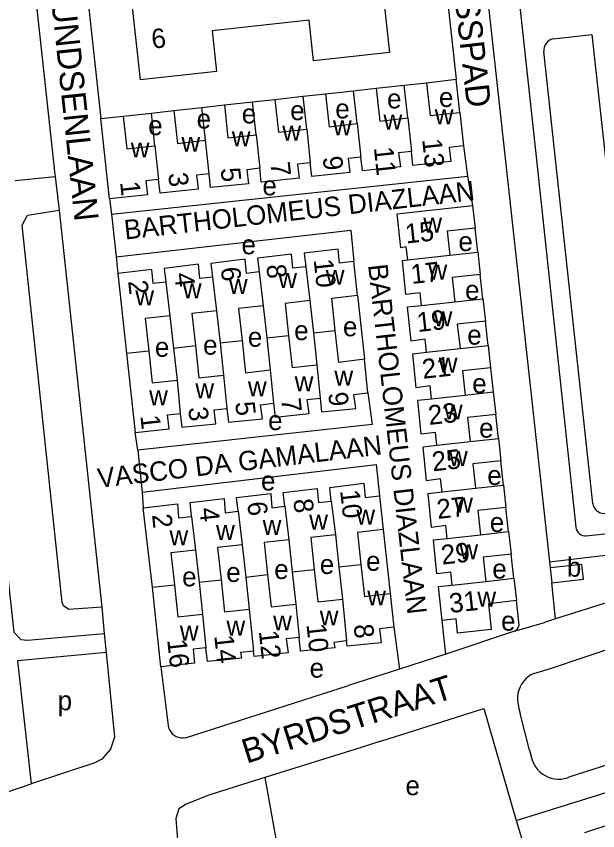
# Model space of a CAD drawing. Extents: x 159294 to 161936, y 384538 to 386517.
# Drawn here: x 161322.2 to 161441.8, y 385031.2 to 385198.8 of the extents above; entities that cross this region are included whole.
import ezdxf

# ---------------------------------------------------------------- set-up
doc = ezdxf.new("R2010")
doc.units = 0
for name, color, linetype in [('BLT_Basislijn', 7, 'Continuous'), ('BLT_Bebouwing', 7, 'Continuous'), ('BLT_Centroide', 7, 'Continuous'), ('BLT_Huisnummer', 7, 'Continuous'), ('BLT_Huisnummer_ tussenligend', 7, 'Continuous'), ('BLT_Onderverdeling_panden', 7, 'Continuous'), ('BLT_Straatnaam', 7, 'Continuous'), ('BLT_Straatnaam_verkleind', 7, 'Continuous')]:
    doc.layers.add(name, color=color, linetype=linetype)

msp = doc.modelspace()

# ---------------------------------------------------------------- linework, layer by layer
at = {"layer": 'BLT_Basislijn'}
for p, q in [((161400.15, 385300.22), (161412.68, 385185.85)), ((161409.89, 385286.53), (161431.91, 385086.54)), ((161425.45, 385203.84), (161429.29, 385168.62)), ((161432.61, 385194.14), (161440.61, 385195.07)), ((161440.61, 385195.07), (161451.23, 385097.47)), ((161440.81, 385098.54), (161430.72, 385191.57)), ((161406.59, 385185.13), (161412.68, 385185.85)), ((161413.43, 385179.03), (161412.68, 385185.85)), ((161385.8, 385182.84), (161391.59, 385183.48)), ((161396.21, 385183.99), (161401.98, 385184.62)), ((161375.38, 385181.69), (161381.19, 385182.33)), ((161354.57, 385179.4), (161360.37, 385180.04)), ((161364.99, 385180.55), (161370.77, 385181.19)), ((161344.17, 385178.25), (161349.97, 385178.89)), ((161414.19, 385172.13), (161415.04, 385165.9)), ((161429.29, 385168.62), (161437.33, 385093.63)), ((161321.92, 385164.98), (161330.18, 385165.8)), ((161330.18, 385165.8), (161330.98, 385158.89)), ((161341.8, 385158.08), (161415.04, 385165.9)), ((161415.04, 385165.9), (161416.07, 385159.85)), ((161341.37, 385161.26), (161341.8, 385158.08)), ((161330.98, 385158.89), (161339.76, 385077.19)), ((161341.8, 385158.08), (161342.76, 385149.32)), ((161417.12, 385150.25), (161416.57, 385155.22)), ((161342.76, 385149.32), (161391.02, 385154.77)), ((161391.02, 385154.77), (161391.61, 385148.33)), ((161342.76, 385149.32), (161343.04, 385145.85)), ((161418.18, 385140.67), (161417.63, 385145.64)), ((161392.35, 385141.41), (161393.79, 385128.22)), ((161419.24, 385131.07), (161418.69, 385136.05)), ((161419.74, 385126.46), (161420.29, 385121.48)), ((161394.54, 385121.31), (161395.4, 385114.81)), ((161421.36, 385111.9), (161420.81, 385116.87)), ((161395.4, 385114.81), (161347.17, 385109.49)), ((161347.17, 385109.49), (161346.62, 385113.16)), ((161347.17, 385109.49), (161348.09, 385100.85)), ((161348.09, 385100.85), (161396.2, 385106.55)), ((161396.2, 385106.55), (161396.89, 385100.1)), ((161422.42, 385102.31), (161421.87, 385107.3)), ((161348.09, 385100.85), (161348.32, 385097.63)), ((161423.48, 385092.73), (161422.93, 385097.7)), ((161397.64, 385093.18), (161399.09, 385079.98)), ((161431.91, 385086.54), (161493.25, 385093.72)), ((161439.45, 385091.86), (161451.81, 385093.29)), ((161424.55, 385083.14), (161424, 385088.11)), ((161431.91, 385086.54), (161432.05, 385085.28)), ((161469.66, 385086.43), (161433.11, 385074.75)), ((161433.11, 385074.75), (161432.38, 385082.18)), ((161339.76, 385077.19), (161340.24, 385071.76)), ((161410.54, 385067.49), (161409.78, 385074.41)), ((161433.11, 385074.75), (161430.85, 385074.02)), ((161399.84, 385073.08), (161401, 385064.42)), ((161424.66, 385072.24), (161430.85, 385074.02)), ((161340.24, 385071.76), (161340.64, 385067.82)), ((161424.66, 385072.24), (161410.54, 385067.49)), ((161432.06, 385064.55), (161455.02, 385072.27)), ((161410.54, 385067.49), (161401, 385064.42)), ((161351.92, 385064.93), (161353.4, 385052.85)), ((161401, 385064.42), (161390.52, 385061.06)), ((161428.67, 385063.54), (161432.06, 385064.55)), ((161357.21, 385050.37), (161390.52, 385061.06)), ((161397.16, 385049.6), (161418.34, 385056.34)), ((161418.34, 385056.34), (161425.04, 385033.29)), ((161425.53, 385056.63), (161425.82, 385055.26)), ((161427.77, 385047.73), (161425.82, 385055.26)), ((161478.21, 385055.88), (161435.84, 385042.17)), ((161397.16, 385049.6), (161392.95, 385048.25)), ((161392.95, 385048.25), (161373.29, 385042.1)), ((161427.77, 385047.73), (161428.17, 385046.19)), ((161373.29, 385042.1), (161369.84, 385041.02)), ((161373.29, 385042.1), (161381.26, 384998.48)), ((161425.04, 385033.29), (161427.02, 385026.83))]:
    msp.add_line(p, q, dxfattribs=at)
for points in [[(161395.38, 385303.56), (161394.25, 385301.83), (161392.06, 385299.32), (161333.06, 385276.78), (161330.78, 385275.52), (161329.4, 385273.98), (161329.29, 385272.23), (161339.55, 385177.76)], [(161321.27, 385247.77), (161330.13, 385166.21), (161330.18, 385165.8)], [(161432.61, 385194.14), (161432.19, 385194), (161431.8, 385193.8), (161431.46, 385193.53), (161431.17, 385193.2), (161430.94, 385192.82), (161430.79, 385192.41), (161430.71, 385191.98), (161430.72, 385191.57)], [(161339.76, 385077.19), (161332.96, 385076.69), (161331.92, 385077.46), (161331.64, 385078.14), (161323.37, 385155.84), (161324.52, 385157.89), (161330.98, 385158.89)], [(161305.91, 385155.15), (161317.26, 385156.73), (161317.57, 385156.1), (161317.7, 385153.34), (161317.06, 385152.33), (161314.62, 385151.07), (161313.47, 385150.04), (161313.28, 385148.32), (161321.71, 385072.01), (161323.11, 385070.55), (161324.47, 385070.36), (161340.24, 385071.76)], [(161440.81, 385098.54), (161440.89, 385098.12), (161441.05, 385097.72), (161441.29, 385097.36), (161441.58, 385097.05), (161441.93, 385096.8), (161442.32, 385096.62), (161442.73, 385096.52), (161443.16, 385096.49), (161443.45, 385096.52)], [(161437.33, 385093.63), (161437.4, 385093.24), (161437.55, 385092.88), (161437.77, 385092.55), (161438.05, 385092.28), (161438.38, 385092.06), (161438.74, 385091.92), (161439.13, 385091.85), (161439.45, 385091.86)], [(161424.66, 385072.24), (161425.32, 385072.71), (161425.63, 385073.46), (161425.07, 385078.53)], [(161340.64, 385067.82), (161322.45, 385066.11), (161325.26, 385040.82)], [(161340.64, 385067.82), (161342.37, 385050.39), (161341.55, 385047.92), (161339.8, 385045.88), (161338.37, 385045.11), (161325.26, 385040.82)], [(161428.67, 385063.54), (161428.07, 385063.23), (161427.51, 385062.85), (161427, 385062.4), (161426.54, 385061.9), (161426.15, 385061.34), (161425.83, 385060.75), (161425.57, 385060.12), (161425.4, 385059.46), (161425.3, 385058.79), (161425.28, 385058.11), (161425.34, 385057.44), (161425.48, 385056.78), (161425.53, 385056.63)], [(161353.4, 385052.85), (161353.51, 385052.37), (161353.7, 385051.91), (161353.96, 385051.49), (161354.28, 385051.12), (161354.66, 385050.81), (161355.09, 385050.56), (161355.55, 385050.39), (161356.03, 385050.29), (161356.52, 385050.27), (161357.01, 385050.33), (161357.21, 385050.37)], [(161425.04, 385033.29), (161484.25, 385051.71), (161486.8, 385052.46), (161489.76, 385052.42), (161490.77, 385051.94), (161492.15, 385050.44), (161492.78, 385049.12), (161499.93, 385025.49)], [(161428.17, 385046.19), (161428.37, 385045.54), (161428.64, 385044.92), (161428.99, 385044.34), (161429.4, 385043.8), (161429.87, 385043.31), (161430.4, 385042.88), (161430.98, 385042.52), (161431.59, 385042.22), (161432.23, 385042), (161432.9, 385041.86), (161433.57, 385041.8), (161434.25, 385041.81), (161434.92, 385041.91), (161435.58, 385042.08), (161435.84, 385042.17)], [(161369.84, 385041.02), (161361.78, 385038.48), (161357.13, 385036.66), (161355.62, 385035.66), (161355.02, 385033.67), (161355.81, 385023.24), (161362.7, 384959.44), (161364.27, 384957.85), (161365.09, 384957.5), (161385.07, 384956.55)], [(161318.41, 385038.51), (161319.86, 385038.98), (161325.26, 385040.82)]]:
    msp.add_lwpolyline(points, dxfattribs=at)
at = {"layer": 'BLT_Bebouwing'}
for p, q in [((161401.98, 385184.62), (161406.59, 385185.13)), ((161391.59, 385183.48), (161396.21, 385183.99)), ((161392.32, 385176.72), (161391.59, 385183.48)), ((161402.73, 385177.87), (161401.98, 385184.62)), ((161370.77, 385181.19), (161375.38, 385181.69)), ((161381.19, 385182.33), (161385.8, 385182.84)), ((161381.94, 385175.57), (161381.19, 385182.33)), ((161360.37, 385180.04), (161364.99, 385180.55)), ((161361.11, 385173.28), (161360.37, 385180.04)), ((161371.5, 385174.43), (161370.77, 385181.19)), ((161349.97, 385178.89), (161354.57, 385179.4)), ((161350.72, 385172.14), (161349.97, 385178.89)), ((161339.55, 385177.76), (161344.17, 385178.25)), ((161400.56, 385158.13), (161416.07, 385159.85)), ((161416.07, 385159.85), (161416.57, 385155.22)), ((161411.36, 385149.62), (161417.12, 385150.25)), ((161417.12, 385150.25), (161417.63, 385145.64)), ((161392.35, 385141.41), (161391.61, 385148.33)), ((161343.04, 385145.85), (161344.84, 385129.46)), ((161382.18, 385143.99), (161382.17, 385143.99)), ((161362.99, 385141.9), (161362.99, 385141.9)), ((161372.59, 385142.95), (161372.58, 385142.95)), ((161382.58, 385140.27), (161383.31, 385133.66)), ((161412.42, 385140.04), (161418.18, 385140.67)), ((161418.18, 385140.67), (161418.69, 385136.05)), ((161363.4, 385138.17), (161364.12, 385131.56)), ((161372.99, 385139.22), (161373.71, 385132.61)), ((161353.8, 385137.12), (161354.52, 385130.52)), ((161383.31, 385133.66), (161384.03, 385127.04)), ((161364.12, 385131.56), (161364.84, 385124.95)), ((161373.71, 385132.61), (161374.43, 385126)), ((161354.52, 385130.52), (161355.25, 385123.9)), ((161413.47, 385130.44), (161419.24, 385131.07)), ((161419.24, 385131.07), (161419.74, 385126.46)), ((161344.84, 385129.46), (161346.62, 385113.16)), ((161394.54, 385121.31), (161393.79, 385128.22)), ((161414.53, 385120.84), (161420.29, 385121.48)), ((161420.29, 385121.48), (161420.81, 385116.87)), ((161415.59, 385111.27), (161421.36, 385111.9)), ((161421.36, 385111.9), (161421.87, 385107.3)), ((161416.65, 385101.66), (161422.42, 385102.31)), ((161422.42, 385102.31), (161422.93, 385097.7)), ((161396.89, 385100.1), (161397.64, 385093.18)), ((161350.19, 385081.29), (161348.32, 385097.63)), ((161387.84, 385092.08), (161388.56, 385085.48)), ((161417.72, 385092.08), (161423.48, 385092.73)), ((161423.48, 385092.73), (161424, 385088.11)), ((161368.65, 385089.99), (161369.38, 385083.38)), ((161378.25, 385091.04), (161378.97, 385084.43)), ((161359.06, 385088.94), (161359.78, 385082.33)), ((161388.56, 385085.48), (161389.28, 385078.86)), ((161432.05, 385085.28), (161432.38, 385082.18)), ((161369.38, 385083.38), (161370.1, 385076.77)), ((161378.97, 385084.43), (161379.69, 385077.82)), ((161418.79, 385082.49), (161424.55, 385083.14)), ((161424.55, 385083.14), (161425.07, 385078.53)), ((161432.38, 385082.18), (161438.86, 385082.91)), ((161351.92, 385064.93), (161350.19, 385081.29)), ((161359.78, 385082.33), (161360.5, 385075.72)), ((161399.09, 385079.98), (161399.84, 385073.08)), ((161445.12, 385032.7), (161439.09, 385030.74))]:
    msp.add_line(p, q, dxfattribs=at)
for points in [[(161389.49, 385206.31), (161397.22, 385207.04), (161398.94, 385191.34), (161383.33, 385189.62), (161382.41, 385198.03)], [(161382.41, 385198.03), (161362.49, 385195.78), (161363.4, 385187.43), (161347.75, 385185.72), (161346.04, 385201.32)], [(161406.59, 385185.13), (161407.35, 385178.39), (161413.43, 385179.03)], [(161396.21, 385183.99), (161396.95, 385177.23), (161402.73, 385177.87)], [(161375.38, 385181.69), (161376.12, 385174.93), (161381.94, 385175.57)], [(161385.8, 385182.84), (161386.55, 385176.08), (161392.32, 385176.72)], [(161364.99, 385180.55), (161365.73, 385173.79), (161371.5, 385174.43)], [(161354.57, 385179.4), (161355.32, 385172.64), (161361.11, 385173.28)], [(161413.43, 385179.03), (161414.19, 385172.13)], [(161341.37, 385161.26), (161339.55, 385177.76)], [(161344.17, 385178.25), (161344.9, 385171.49), (161350.72, 385172.14)], [(161414.19, 385172.13), (161411.26, 385171.8), (161411.61, 385168.93), (161403.78, 385168.12), (161403.48, 385170.95)], [(161403.48, 385170.95), (161400.82, 385170.68), (161401.22, 385167.79), (161393.38, 385166.99), (161393.06, 385169.82)], [(161382.67, 385168.67), (161380.05, 385168.36), (161380.4, 385165.5), (161372.58, 385164.69), (161372.26, 385167.51)], [(161393.06, 385169.82), (161390.43, 385169.52), (161390.81, 385166.63), (161382.96, 385165.84), (161382.67, 385168.67)], [(161372.26, 385167.51), (161369.63, 385167.21), (161369.98, 385164.34), (161362.15, 385163.53), (161361.86, 385166.35)], [(161351.46, 385165.22), (161348.82, 385164.94), (161349.19, 385162.06), (161341.37, 385161.26)], [(161361.86, 385166.35), (161359.23, 385166.07), (161359.59, 385163.2), (161351.76, 385162.38), (161351.46, 385165.22)], [(161402.71, 385148.69), (161402.42, 385151.32), (161401.28, 385151.14), (161400.56, 385158.13)], [(161416.57, 385155.22), (161410.81, 385154.59), (161411.36, 385149.62)], [(161391.61, 385148.33), (161388.67, 385148.01), (161388.42, 385150.9), (161381.39, 385150.06), (161381.73, 385147.26)], [(161372.14, 385146.17), (161369.52, 385145.89), (161369.28, 385148.79), (161362.23, 385147.95), (161362.53, 385145.12)], [(161381.73, 385147.26), (161379.08, 385146.95), (161378.8, 385149.82), (161371.81, 385149), (161372.14, 385146.17)], [(161405.53, 385139.25), (161405.24, 385141.89), (161402.34, 385141.54), (161401.62, 385148.57), (161402.71, 385148.69)], [(161352.96, 385144.07), (161350.37, 385143.78), (161350.06, 385146.7), (161343.04, 385145.85)], [(161362.53, 385145.12), (161359.96, 385144.84), (161359.68, 385147.77), (161352.64, 385146.9), (161352.96, 385144.07)], [(161417.63, 385145.64), (161411.86, 385145.01), (161412.42, 385140.04)], [(161382.58, 385140.27), (161377.5, 385139.71), (161378.22, 385133.1)], [(161387.82, 385134.15), (161387.1, 385140.76), (161392.35, 385141.41)], [(161363.4, 385138.17), (161358.32, 385137.62), (161359.04, 385131.01)], [(161372.99, 385139.22), (161367.91, 385138.66), (161368.63, 385132.05)], [(161406.58, 385129.65), (161406.27, 385132.31), (161403.4, 385131.96), (161402.69, 385138.97), (161405.53, 385139.25)], [(161353.8, 385137.12), (161348.72, 385136.57), (161349.45, 385129.96)], [(161418.69, 385136.05), (161412.92, 385135.42), (161413.47, 385130.44)], [(161378.22, 385133.1), (161378.95, 385126.49), (161384.03, 385127.04)], [(161393.79, 385128.22), (161388.54, 385127.54), (161387.82, 385134.15)], [(161368.63, 385132.05), (161369.35, 385125.44), (161374.43, 385126)], [(161349.45, 385129.96), (161350.17, 385123.35), (161355.25, 385123.9)], [(161359.04, 385131.01), (161359.76, 385124.4), (161364.84, 385124.95)], [(161407.64, 385120.09), (161407.35, 385122.73), (161404.45, 385122.36), (161403.75, 385129.35), (161406.58, 385129.65)], [(161419.74, 385126.46), (161413.98, 385125.82), (161414.53, 385120.84)], [(161375.08, 385119.14), (161375.41, 385116.32), (161382.43, 385117.03), (161382.05, 385119.91), (161384.7, 385120.2)], [(161384.7, 385120.2), (161385, 385117.37), (161392.01, 385118.07), (161391.62, 385120.96), (161394.54, 385121.31)], [(161408.71, 385110.5), (161408.41, 385113.14), (161405.51, 385112.76), (161404.81, 385119.78), (161407.64, 385120.09)], [(161355.9, 385117.04), (161356.23, 385114.21), (161363.24, 385114.92), (161362.86, 385117.79), (161365.49, 385118.08)], [(161365.49, 385118.08), (161365.81, 385115.26), (161372.82, 385115.96), (161372.45, 385118.85), (161375.08, 385119.14)], [(161346.62, 385113.16), (161353.62, 385113.87), (161353.28, 385116.75), (161355.9, 385117.04)], [(161420.81, 385116.87), (161415.04, 385116.23), (161415.59, 385111.27)], [(161409.77, 385100.92), (161409.47, 385103.6), (161406.58, 385103.2), (161405.88, 385110.19), (161408.71, 385110.5)], [(161421.87, 385107.3), (161416.1, 385106.66), (161416.65, 385101.66)], [(161377.4, 385097.96), (161377.08, 385100.79), (161384.09, 385101.62), (161384.35, 385098.72), (161386.99, 385099)], [(161386.99, 385099), (161386.69, 385101.84), (161393.69, 385102.69), (161393.96, 385099.75), (161396.89, 385100.1)], [(161367.82, 385096.91), (161367.51, 385099.74), (161374.55, 385100.58), (161374.76, 385097.65), (161377.4, 385097.96)], [(161410.83, 385091.32), (161410.53, 385093.96), (161407.64, 385093.59), (161406.94, 385100.61), (161409.77, 385100.92)], [(161348.32, 385097.63), (161355.32, 385098.47), (161355.58, 385095.54), (161358.22, 385095.86)], [(161358.22, 385095.86), (161357.93, 385098.69), (161364.92, 385099.52), (161365.17, 385096.62), (161367.82, 385096.91)], [(161422.93, 385097.7), (161417.17, 385097.05), (161417.72, 385092.08)], [(161397.64, 385093.18), (161392.36, 385092.58), (161393.08, 385085.97)], [(161387.84, 385092.08), (161382.76, 385091.53), (161383.48, 385084.92)], [(161411.89, 385081.74), (161411.6, 385084.38), (161408.71, 385084.01), (161407.99, 385091.01), (161410.83, 385091.32)], [(161368.65, 385089.99), (161363.58, 385089.44), (161364.3, 385082.83)], [(161378.25, 385091.04), (161373.17, 385090.48), (161373.89, 385083.87)], [(161359.06, 385088.94), (161353.98, 385088.39), (161354.7, 385081.78)], [(161424, 385088.11), (161418.24, 385087.46), (161418.79, 385082.49)], [(161383.48, 385084.92), (161384.2, 385078.31), (161389.28, 385078.86)], [(161393.08, 385085.97), (161393.8, 385079.36), (161399.09, 385079.98)], [(161438.86, 385082.91), (161438.51, 385085.98), (161432.05, 385085.28)], [(161364.3, 385082.83), (161365.02, 385076.22), (161370.1, 385076.77)], [(161373.89, 385083.87), (161374.61, 385077.26), (161379.69, 385077.82)], [(161354.7, 385081.78), (161355.42, 385075.17), (161360.5, 385075.72)], [(161409.78, 385074.41), (161409.06, 385081.44), (161411.89, 385081.74)], [(161425.07, 385078.53), (161419.3, 385077.89), (161419.89, 385072.59), (161412.98, 385071.82), (161412.66, 385074.75), (161409.78, 385074.41)], [(161399.84, 385073.08), (161396.91, 385072.73), (161397.28, 385069.84), (161390.27, 385069.14), (161390.15, 385070.23)], [(161380.37, 385070.91), (161377.73, 385070.64), (161378.1, 385067.75), (161371.09, 385067.03), (161370.97, 385068.11)], [(161390.15, 385070.23), (161387.51, 385069.94), (161387.69, 385068.78), (161380.67, 385068.09), (161380.37, 385070.91)], [(161361.19, 385068.83), (161358.54, 385068.52), (161358.87, 385065.65), (161351.92, 385064.93)], [(161370.97, 385068.11), (161368.33, 385067.84), (161368.52, 385066.7), (161361.51, 385065.99), (161361.19, 385068.83)]]:
    msp.add_lwpolyline(points, dxfattribs=at)
at = {"layer": 'BLT_Onderverdeling_panden'}
for p, q in [((161392.32, 385176.72), (161393.06, 385169.82)), ((161402.73, 385177.87), (161403.48, 385170.95)), ((161381.94, 385175.57), (161382.67, 385168.67)), ((161371.5, 385174.43), (161372.26, 385167.51)), ((161350.72, 385172.14), (161351.46, 385165.22)), ((161361.86, 385166.35), (161361.11, 385173.28)), ((161402.71, 385148.69), (161411.36, 385149.62)), ((161381.73, 385147.26), (161382.58, 385140.27)), ((161362.53, 385145.12), (161363.4, 385138.17)), ((161372.14, 385146.17), (161372.99, 385139.22)), ((161352.96, 385144.07), (161353.8, 385137.12)), ((161405.53, 385139.25), (161412.42, 385140.04)), ((161373.71, 385132.61), (161378.22, 385133.1)), ((161383.31, 385133.66), (161387.82, 385134.15)), ((161364.12, 385131.56), (161368.63, 385132.05)), ((161344.84, 385129.46), (161349.45, 385129.96)), ((161354.52, 385130.52), (161359.04, 385131.01)), ((161406.58, 385129.65), (161413.47, 385130.44)), ((161384.03, 385127.04), (161384.7, 385120.2)), ((161364.84, 385124.95), (161365.49, 385118.08)), ((161374.43, 385126), (161375.08, 385119.14)), ((161355.25, 385123.9), (161355.9, 385117.04)), ((161407.64, 385120.09), (161414.53, 385120.84)), ((161408.71, 385110.5), (161415.59, 385111.27)), ((161409.77, 385100.92), (161416.65, 385101.66)), ((161377.4, 385097.96), (161378.25, 385091.04)), ((161386.99, 385099), (161387.84, 385092.08)), ((161367.82, 385096.91), (161368.65, 385089.99)), ((161358.22, 385095.86), (161359.06, 385088.94)), ((161410.83, 385091.32), (161417.72, 385092.08)), ((161378.97, 385084.43), (161383.48, 385084.92)), ((161388.56, 385085.48), (161393.08, 385085.97)), ((161359.78, 385082.33), (161364.3, 385082.83)), ((161369.38, 385083.38), (161373.89, 385083.87)), ((161350.19, 385081.29), (161354.7, 385081.78)), ((161411.89, 385081.74), (161418.79, 385082.49)), ((161379.69, 385077.82), (161380.37, 385070.91)), ((161389.28, 385078.86), (161390.15, 385070.23)), ((161370.1, 385076.77), (161370.97, 385068.11)), ((161360.5, 385075.72), (161361.19, 385068.83))]:
    msp.add_line(p, q, dxfattribs=at)

# ---------------------------------------------------------------- texts
at = {"layer": 'BLT_Centroide'}
for s, p in [('e', (161398.47, 385179.84)), ('e', (161409.14, 385180.14)), ('e', (161378.54, 385177.43)), ('e', (161387.81, 385177.78)), ('e', (161359.29, 385175.71)), ('e', (161368.57, 385176.75)), ('w', (161397.72, 385175.47)), ('w', (161408.27, 385176.59)), ('e', (161349.32, 385174.34)), ('w', (161387.33, 385174.31)), ('w', (161366.52, 385172.06)), ('w', (161376.91, 385173.19)), ('w', (161356.15, 385170.91)), ('w', (161345.73, 385169.75)), ('e', (161372.82, 385161.95)), ('w', (161405.91, 385154.28)), ('e', (161413.14, 385150.47)), ('e', (161368.52, 385149.81)), ('w', (161385.85, 385143.53)), ('w', (161406.98, 385144.59)), ('w', (161376.08, 385142.88)), ('w', (161356.44, 385140.74)), ('w', (161365.92, 385141.66)), ('e', (161414.51, 385140.46)), ('w', (161346.67, 385139.29)), ('w', (161408.04, 385135)), ('e', (161379.35, 385132.15)), ('e', (161389.39, 385132.94)), ('e', (161369.83, 385130.79)), ('e', (161414.96, 385131.22)), ('e', (161350.7, 385128.72)), ('e', (161360.62, 385129.15)), ('w', (161409.09, 385125.44)), ('w', (161379.45, 385121.62)), ('w', (161387.62, 385122.76)), ('w', (161359.02, 385120.18)), ('w', (161369.84, 385120.59)), ('e', (161415.99, 385121.24)), ('w', (161349.51, 385118.73)), ('w', (161410.16, 385115.81)), ('e', (161373.99, 385113.63)), ('e', (161417.4, 385112.07)), ('w', (161411.2, 385106.25)), ('e', (161419.09, 385102.33)), ('e', (161372.53, 385101.2)), ('w', (161412.27, 385096.66)), ('w', (161382.44, 385093.12)), ('w', (161392.14, 385094.19)), ('w', (161372.86, 385092.06)), ('e', (161419.61, 385092.66)), ('w', (161353.69, 385089.94)), ('w', (161363.28, 385091)), ('w', (161413.34, 385087.06)), ('e', (161384.63, 385084.01)), ('e', (161394.14, 385084.67)), ('e', (161420.12, 385083.08)), ('b', (161435.45, 385083.45)), ('e', (161356.3, 385081.46)), ('e', (161365.38, 385082.37)), ('e', (161375.25, 385082.98)), ('w', (161394.38, 385077.53)), ('w', (161417.03, 385077.3)), ('w', (161384.61, 385073.41)), ('w', (161365.42, 385071.33)), ('w', (161375.02, 385072.38)), ('e', (161421.92, 385072.35)), ('w', (161355.83, 385070.28)), ('e', (161382.53, 385062.67)), ('p', (161330.69, 385055.95)), ('e', (161402.25, 385038.47))]:
    msp.add_text(s, height=4, dxfattribs=at).set_placement(p)
at = {"layer": 'BLT_Huisnummer'}
for s, rotation, p in [('6', 6.0132, (161350.18, 385192.12)), ('13', 276.2277, (161405.68, 385173.44)), ('9', 276.2277, (161385.22, 385169.84)), ('5', 276.2277, (161364.22, 385167.48)), ('1', 276.2277, (161343.53, 385164.65)), ('15', 6.2248, (161402.38, 385152.02)), ('10', 276.2298, (161383.35, 385148.67)), ('6', 276.2298, (161364.23, 385147.03)), ('2', 276.2298, (161345.18, 385144.3)), ('19', 6.2248, (161404.8, 385133.8)), ('9', 276.2298, (161386.34, 385121.27)), ('5', 276.2298, (161367.21, 385119.34)), ('23', 6.2248, (161407.13, 385114.68)), ('1', 276.2298, (161347.7, 385116.56)), ('10', 276.2273, (161388.8, 385101.18)), ('27', 6.2248, (161408.89, 385095.33)), ('6', 276.2273, (161369.69, 385098.74)), ('2', 276.2273, (161350.1, 385096.19)), ('31', 6.2248, (161411.45, 385075.97)), ('8', 276.2249, (161391.58, 385073.52)), ('12', 276.2249, (161372.07, 385072.24)), ('16', 276.2249, (161353.22, 385070.44))]:
    msp.add_text(s, height=4, rotation=rotation, dxfattribs=at).set_placement(p)
at = {"layer": 'BLT_Huisnummer_ tussenligend'}
for s, rotation, p in [('11', 276.2277, (161395.74, 385171.76)), ('7', 276.2277, (161374.44, 385168.65)), ('3', 276.2277, (161353.43, 385166.46)), ('17', 6.2248, (161403.53, 385143.69)), ('8', 276.2298, (161373.61, 385147.58)), ('4', 276.2298, (161354.7, 385145.86)), ('21', 6.2248, (161405.87, 385124.18)), ('7', 276.2298, (161376.67, 385120.05)), ('3', 276.2298, (161357.54, 385118.23)), ('25', 6.2248, (161407.9, 385105.13)), ('8', 276.2273, (161379.17, 385099.33)), ('4', 276.2273, (161359.8, 385097.53)), ('29', 6.2248, (161409.77, 385085.93)), ('10', 276.2249, (161381.87, 385073.63)), ('14', 276.2249, (161362.9, 385071.3))]:
    msp.add_text(s, height=4, rotation=rotation, dxfattribs=at).set_placement(p)
at = {"layer": 'BLT_Straatnaam'}
for s, rotation, p in [('ROSSPAD', 276.3921, (161411.3, 385212.3)), ('AMUNDSENLAAN', 276.0396, (161328.35, 385211.84)), ('BYRDSTRAAT', 17.6046, (161369.56, 385044.95))]:
    msp.add_text(s, height=5, rotation=rotation, dxfattribs=at).set_placement(p)
at = {"layer": 'BLT_Straatnaam_verkleind'}
for s, rotation, p in [('BARTHOLOMEUS DIAZLAAN', 6.4474, (161344.59, 385152.84)), ('BARTHOLOMEUS DIAZLAAN', 276.4474, (161394.55, 385147.6)), ('VASCO DA GAMALAAN', 6.7545, (161339.13, 385101.71))]:
    msp.add_text(s, height=4, rotation=rotation, dxfattribs=at).set_placement(p)

doc.saveas('drawing.dxf')
